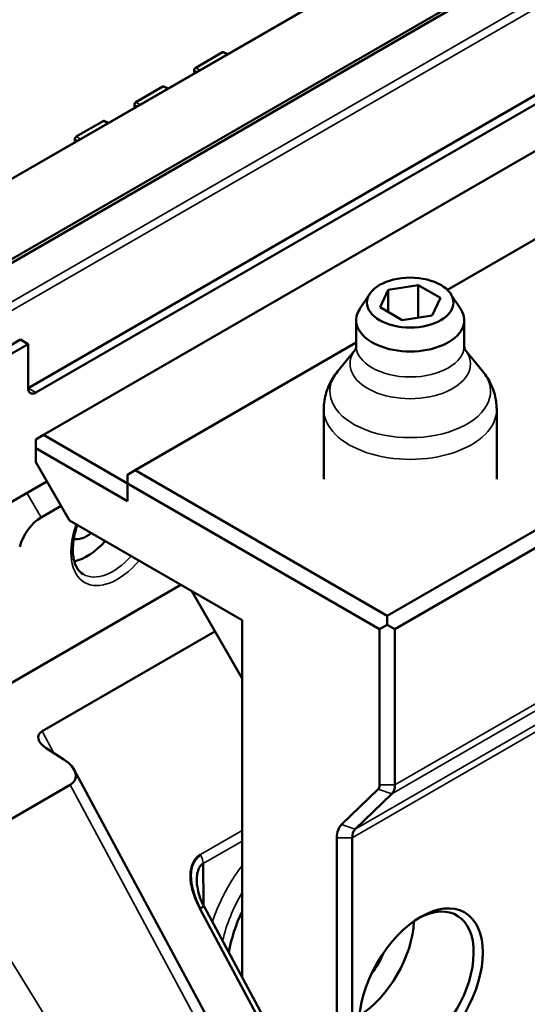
# Model space of a CAD drawing. Header units: millimetres. Extents: x 0 to 14369, y -869 to 2970.
# Tile 699 of 787: x 3604 to 3628, y 1817 to 1862. Entities that reach past the tile are written whole.
import ezdxf

# ---------------------------------------------------------------- set-up
doc = ezdxf.new("R2010")
doc.units = ezdxf.units.MM
doc.header["$LTSCALE"] = 10
doc.layers.add('Sichtbar (ISO)', color=7, linetype='Continuous', lineweight=50)
doc.layers.add('Sichtbar schmal (ISO)', color=7, linetype='Continuous', lineweight=35)

msp = doc.modelspace()

# ---------------------------------------------------------------- linework, layer by layer
at = {"layer": 'Sichtbar (ISO)'}
for p, q in [((3705.837, 1913.783), (3529.91, 1812.212)), ((3529.91, 1812.212), (3705.837, 1913.783)), ((3533.213, 1810.235), (3708.897, 1911.666)), ((3708.897, 1911.666), (3533.213, 1810.235)), ((3533.348, 1810.479), (3708.621, 1911.672)), ((3708.621, 1911.672), (3533.348, 1810.479)), ((3604.544, 1845.177), (3646.264, 1869.264)), ((3604.898, 1844.973), (3646.617, 1869.06)), ((3605.251, 1843.014), (3636.26, 1860.917)), ((3612.296, 1860.006), (3613.54, 1860.724)), ((3613.588, 1860.731), (3613.787, 1860.638)), ((3612.225, 1859.883), (3612.225, 1859.736)), ((3609.534, 1858.411), (3610.778, 1859.13)), ((3610.825, 1859.136), (3611.025, 1859.043)), ((3609.463, 1858.289), (3609.463, 1858.142)), ((3606.771, 1856.816), (3608.016, 1857.535)), ((3608.063, 1857.541), (3608.262, 1857.449)), ((3606.701, 1856.694), (3606.701, 1856.547)), ((3628.243, 1852.206), (3623.945, 1849.724)), ((3622.595, 1849.942), (3621.201, 1849.727)), ((3622.595, 1849.942), (3623.616, 1849.353)), ((3622.595, 1848.448), (3622.595, 1849.942)), ((3620.351, 1849.546), (3619.883, 1848.831)), ((3621.201, 1849.727), (3620.828, 1848.922)), ((3621.201, 1849.727), (3621.201, 1848.706)), ((3624.093, 1849.546), (3624.56, 1848.831)), ((3623.243, 1848.548), (3623.616, 1849.353)), ((3621.848, 1848.332), (3620.828, 1848.922)), ((3619.722, 1847.14), (3619.722, 1848.321)), ((3621.848, 1848.332), (3623.243, 1848.548)), ((3624.722, 1847.14), (3624.722, 1848.321)), ((3536.096, 1808.108), (3604.191, 1847.423)), ((3536.45, 1807.904), (3604.544, 1847.219)), ((3604.191, 1847.423), (3604.544, 1847.219)), ((3604.544, 1847.219), (3604.544, 1845.177)), ((3619.722, 1847.286), (3609.494, 1841.381)), ((3619.688, 1846.967), (3618.858, 1845.944)), ((3624.756, 1846.967), (3625.586, 1845.944)), ((3618.222, 1840.972), (3618.222, 1844.194)), ((3626.222, 1840.972), (3626.222, 1844.194)), ((3605.251, 1843.014), (3604.898, 1842.809)), ((3604.898, 1842.401), (3604.898, 1842.809)), ((3609.14, 1840.768), (3605.251, 1843.014)), ((3609.14, 1839.952), (3604.898, 1842.401)), ((3604.898, 1842.401), (3604.898, 1841.754)), ((3606.458, 1839.051), (3604.898, 1841.754)), ((3609.494, 1841.381), (3609.14, 1841.176)), ((3609.494, 1841.381), (3621.161, 1834.645)), ((3605.413, 1840.862), (3598.418, 1836.823)), ((3609.14, 1841.176), (3609.14, 1840.768)), ((3609.14, 1840.768), (3620.808, 1834.032)), ((3609.14, 1840.768), (3609.14, 1839.952)), ((3630.46, 1840.013), (3621.161, 1834.645)), ((3606.067, 1839.729), (3605.145, 1839.196)), ((3614.444, 1834.44), (3606.458, 1839.051)), ((3630.46, 1839.196), (3621.515, 1834.032)), ((3611.615, 1836.073), (3564.743, 1809.012)), ((3614.444, 1831.752), (3612.115, 1835.785)), ((3614.444, 1817.937), (3614.444, 1834.44)), ((3621.161, 1834.236), (3621.161, 1834.645)), ((3621.161, 1834.236), (3620.808, 1834.032)), ((3620.808, 1834.032), (3620.808, 1826.824)), ((3621.515, 1834.032), (3621.161, 1834.236)), ((3621.515, 1834.032), (3621.515, 1826.824)), ((3613.187, 1833.928), (3605.192, 1829.311)), ((3605.377, 1828.528), (3606.204, 1827.998)), ((3606.681, 1827.523), (3614.156, 1813.622)), ((3600.763, 1823.521), (3606.482, 1826.823)), ((3620.737, 1826.62), (3619.04, 1824.987)), ((3621.373, 1826.416), (3619.676, 1824.783)), ((3618.828, 1809.761), (3618.828, 1824.374)), ((3619.535, 1804.726), (3619.535, 1824.374)), ((3612.347, 1822.397), (3612.347, 1822.329)), ((3612.347, 1821.487), (3612.347, 1821.485)), ((3618.538, 1809.787), (3612.49, 1821.11)), ((3618.766, 1809.898), (3612.686, 1821.205))]:
    msp.add_line(p, q, dxfattribs=at)
for centre, major_axis, ratio, start_param, end_param in [((3613.54, 1860.643), (-0.0503, -0.0868), 0.576, 3.193295, 3.927727), ((3612.296, 1859.924), (0.0502, 0.0865), 0.5787, 0.788491, 2.356949), ((3610.778, 1859.048), (-0.0503, -0.0868), 0.576, 3.193295, 3.927727), ((3609.534, 1858.329), (0.0502, 0.0865), 0.5787, 0.788491, 2.356949), ((3608.016, 1857.453), (-0.0503, -0.0868), 0.576, 3.193295, 3.927727), ((3606.772, 1856.735), (0.0502, 0.0865), 0.5787, 0.788491, 2.356949), ((3622.222, 1848.321), (-2.5, 0), 0.57735, 5.921818, 9.786145), ((3604.898, 1845.381), (-0.25, -0.433), 0.57735, 5.497787, 7.068583), ((3605.145, 1837.972), (-0.75, -1.299), 0.57735, 3.926991, 5.13258), ((3607.267, 1839.646), (-0.8, -1.386), 0.57735, 0.212862, 0.958774), ((3607.267, 1839.646), (1.375, 2.382), 0.57735, 3.620344, 4.37156), ((3605.971, 1828.837), (-0.952, 0.271), 0.533749, 5.805365, 7.340333), ((3605.313, 1827.533), (1.428, -0.406), 0.533749, 5.80603, 7.339938), ((3620.454, 1827.028), (0.25, -0.433), 0.57735, 0.141897, 0.785398), ((3620.808, 1827.232), (0.5, -0.866), 0.57735, 0.141897, 0.785398), ((3619.888, 1823.762), (-0.75, 1.299), 0.57735, 0.141897, 0.785398), ((3620.242, 1823.966), (-0.5, 0.866), 0.57735, 0.141897, 0.785398), ((3622.505, 1817.539), (-1.875, -3.248), 0.57735, 5.537027, 10.170936), ((3612.14, 1820.911), (0.543, 0.292), 0.021381, 0.003971, 0.791922), ((3617.272, 1820.152), (2.5, 4.33), 0.57735, 1.712693, 2.128938), ((3619.747, 1819.131), (-1.875, -3.248), 0.57735, 0.832226, 2.309367), ((3619.747, 1819.131), (1, 1.732), 0.57735, 4.439168, 4.98561)]:
    msp.add_ellipse(centre, major_axis=major_axis, ratio=ratio, start_param=start_param, end_param=end_param, dxfattribs=at)
for centre, major_axis in [((3622.222, 1849.137), (-2, 0)), ((3622.717, 1817.416), (2.025, 3.507))]:
    msp.add_ellipse(centre, major_axis=major_axis, ratio=0.57735, dxfattribs=at)
for points, knots in [([(3619.685, 1846.962), (3619.685, 1846.962), (3619.687, 1846.964), (3619.693, 1846.978), (3619.698, 1846.99), (3619.708, 1847.023), (3619.713, 1847.044), (3619.72, 1847.09), (3619.722, 1847.115), (3619.722, 1847.14)], [0.4542533, 0.4542533, 0.4542533, 0.4542533, 0.5225087, 0.5225087, 0.6101386, 0.6101386, 0.6977684, 0.6977684, 0.7853982, 0.7853982, 0.7853982, 0.7853982]), ([(3624.722, 1847.14), (3624.722, 1847.115), (3624.724, 1847.09), (3624.731, 1847.044), (3624.736, 1847.023), (3624.746, 1846.99), (3624.751, 1846.978), (3624.757, 1846.964), (3624.759, 1846.962), (3624.759, 1846.962)], [3.9269908, 3.9269908, 3.9269908, 3.9269908, 4.0146206, 4.0146206, 4.1022504, 4.1022504, 4.1898802, 4.1898802, 4.2581357, 4.2581357, 4.2581357, 4.2581357]), ([(3618.222, 1844.194), (3618.222, 1844.329), (3618.232, 1844.464), (3618.272, 1844.728), (3618.302, 1844.858), (3618.379, 1845.106), (3618.425, 1845.226), (3618.531, 1845.453), (3618.59, 1845.56), (3618.718, 1845.762), (3618.786, 1845.856), (3618.858, 1845.944)], [5.4977871, 5.4977871, 5.4977871, 5.4977871, 5.5854169, 5.5854169, 5.6730468, 5.6730468, 5.7606766, 5.7606766, 5.8483064, 5.8483064, 5.9359362, 5.9359362, 5.9359362, 5.9359362]), ([(3625.586, 1845.944), (3625.658, 1845.856), (3625.726, 1845.762), (3625.854, 1845.56), (3625.913, 1845.453), (3626.019, 1845.226), (3626.065, 1845.106), (3626.142, 1844.858), (3626.171, 1844.728), (3626.212, 1844.464), (3626.222, 1844.329), (3626.222, 1844.194)], [1.9180455, 1.9180455, 1.9180455, 1.9180455, 2.0056753, 2.0056753, 2.0933051, 2.0933051, 2.1809349, 2.1809349, 2.2685647, 2.2685647, 2.3561945, 2.3561945, 2.3561945, 2.3561945]), ([(3606.819, 1838.842), (3606.803, 1838.795), (3606.788, 1838.748), (3606.692, 1838.436), (3606.641, 1838.176), (3606.602, 1837.697), (3606.613, 1837.477), (3606.688, 1837.099), (3606.752, 1836.941), (3606.907, 1836.709), (3606.994, 1836.628), (3607.094, 1836.57)], [5.82376, 5.82376, 5.82376, 5.82376, 5.878137, 5.878137, 6.18383, 6.18383, 6.486182, 6.486182, 6.790313, 6.790313, 7.068583, 7.068583, 7.068583, 7.068583]), ([(3612.49, 1821.11), (3612.475, 1821.139), (3612.46, 1821.167), (3612.446, 1821.195), (3612.431, 1821.224), (3612.417, 1821.253), (3612.404, 1821.282), (3612.376, 1821.34), (3612.35, 1821.398), (3612.325, 1821.457), (3612.3, 1821.515), (3612.276, 1821.575), (3612.253, 1821.634), (3612.231, 1821.693), (3612.21, 1821.753), (3612.19, 1821.813), (3612.152, 1821.932), (3612.12, 1822.051), (3612.096, 1822.172), (3612.084, 1822.231), (3612.074, 1822.29), (3612.067, 1822.349), (3612.059, 1822.406), (3612.054, 1822.464), (3612.051, 1822.522), (3612.049, 1822.578), (3612.048, 1822.635), (3612.051, 1822.69), (3612.053, 1822.744), (3612.059, 1822.798), (3612.067, 1822.851), (3612.082, 1822.955), (3612.108, 1823.055), (3612.145, 1823.148), (3612.164, 1823.195), (3612.185, 1823.24), (3612.209, 1823.282), (3612.234, 1823.325), (3612.261, 1823.366), (3612.292, 1823.404), (3612.323, 1823.442), (3612.357, 1823.478), (3612.394, 1823.511), (3612.413, 1823.528), (3612.433, 1823.544), (3612.453, 1823.559), (3612.463, 1823.567), (3612.474, 1823.575), (3612.484, 1823.582), (3612.495, 1823.589), (3612.506, 1823.597), (3612.516, 1823.604)], [0, 0, 0, 0, 0.0326785, 0.0326785, 0.0326785, 0.0654692, 0.0654692, 0.0654692, 0.1312053, 0.1312053, 0.1312053, 0.1969853, 0.1969853, 0.1969853, 0.2625755, 0.2625755, 0.2625755, 0.3920653, 0.3920653, 0.3920653, 0.455595, 0.455595, 0.455595, 0.517992, 0.517992, 0.517992, 0.5790918, 0.5790918, 0.5790918, 0.6390768, 0.6390768, 0.6390768, 0.7566162, 0.7566162, 0.7566162, 0.8151432, 0.8151432, 0.8151432, 0.874661, 0.874661, 0.874661, 0.9359935, 0.9359935, 0.9359935, 0.967619, 0.967619, 0.967619, 0.9837108, 0.9837108, 0.9837108, 0.9999994, 0.9999994, 0.9999994, 0.9999994]), ([(3612.64, 1823.185), (3612.631, 1823.179), (3612.622, 1823.173), (3612.614, 1823.166), (3612.605, 1823.16), (3612.597, 1823.153), (3612.589, 1823.146), (3612.573, 1823.133), (3612.558, 1823.119), (3612.544, 1823.104), (3612.518, 1823.077), (3612.494, 1823.046), (3612.473, 1823.013), (3612.454, 1822.982), (3612.437, 1822.948), (3612.423, 1822.913), (3612.41, 1822.879), (3612.4, 1822.844), (3612.391, 1822.808), (3612.377, 1822.752), (3612.366, 1822.694), (3612.359, 1822.636)], [0, 0, 0, 0, 0.0172849, 0.0172849, 0.0172849, 0.0341315, 0.0341315, 0.0341315, 0.066513, 0.066513, 0.066513, 0.1264635, 0.1264635, 0.1264635, 0.1813665, 0.1813665, 0.1813665, 0.2338398, 0.2338398, 0.2338398, 0.3147441, 0.3147441, 0.3147441, 0.3147441]), ([(3612.64, 1823.185), (3612.647, 1822.64), (3612.654, 1821.993), (3612.655, 1821.348), (3612.655, 1821.247)], [0.0000121, 0.0000121, 0.0000121, 0.0000121, 0.3333333, 0.3955887, 0.3955887, 0.3955887, 0.3955887]), ([(3612.359, 1822.636), (3612.351, 1822.569), (3612.347, 1822.501), (3612.346, 1822.412), (3612.346, 1822.392), (3612.346, 1822.357), (3612.347, 1822.341), (3612.347, 1822.325), (3612.347, 1822.323), (3612.347, 1822.321), (3612.347, 1822.32), (3612.347, 1822.319), (3612.347, 1822.319), (3612.347, 1822.318), (3612.347, 1822.318), (3612.347, 1822.318), (3612.347, 1822.318), (3612.347, 1822.318), (3612.347, 1822.318), (3612.347, 1822.318)], [0, 0, 0, 0, 0.02058854, 0.02058854, 0.02668663, 0.02668663, 0.03126159, 0.03126159, 0.03179558, 0.03179558, 0.03205336, 0.03205336, 0.0321177, 0.0321177, 0.03218252, 0.03218252, 0.03221485, 0.03221485, 0.03224082, 0.03224082, 0.03224082, 0.03224082]), ([(3612.347, 1822.321), (3612.347, 1822.321), (3612.347, 1822.321), (3612.347, 1822.321), (3612.347, 1822.321), (3612.347, 1822.319), (3612.348, 1822.316), (3612.348, 1822.309), (3612.349, 1822.303), (3612.35, 1822.29), (3612.35, 1822.283), (3612.353, 1822.26), (3612.355, 1822.243), (3612.363, 1822.181), (3612.369, 1822.135), (3612.397, 1821.971), (3612.423, 1821.855), (3612.502, 1821.588), (3612.56, 1821.437), (3612.647, 1821.262), (3612.663, 1821.232), (3612.68, 1821.204)], [0.0330338, 0.0330338, 0.0330338, 0.0330338, 0.0331213, 0.0331213, 0.0333816, 0.0333816, 0.034434, 0.034434, 0.0365188, 0.0365188, 0.0387135, 0.0387135, 0.0440072, 0.0440072, 0.0579475, 0.0579475, 0.0949349, 0.0949349, 0.1434239, 0.1434239, 0.1536422, 0.1536422, 0.1536422, 0.1536422])]:
    msp.add_open_spline(points, degree=3, knots=knots, dxfattribs=at)
at = {"layer": 'Sichtbar schmal (ISO)'}
for p, q in [((3707.13, 1908.844), (3534.98, 1809.453)), ((3534.98, 1809.453), (3707.13, 1908.844)), ((3707.234, 1908.495), (3535.083, 1809.104)), ((3535.084, 1809.104), (3707.234, 1908.495)), ((3613.54, 1860.724), (3613.759, 1860.622)), ((3612.486, 1859.887), (3612.296, 1860.006)), ((3612.347, 1859.807), (3612.225, 1859.883)), ((3610.778, 1859.13), (3610.997, 1859.028)), ((3609.585, 1858.212), (3609.463, 1858.289)), ((3609.724, 1858.292), (3609.534, 1858.411)), ((3608.016, 1857.535), (3608.235, 1857.433)), ((3606.962, 1856.698), (3606.771, 1856.816)), ((3606.823, 1856.618), (3606.701, 1856.694)), ((3604.898, 1844.973), (3604.544, 1845.177)), ((3605.145, 1839.196), (3604.491, 1840.329)), ((3621.515, 1826.824), (3630.46, 1831.988)), ((3630.318, 1831.58), (3621.373, 1826.416)), ((3619.676, 1824.783), (3628.621, 1829.947)), ((3628.48, 1829.539), (3619.535, 1824.374)), ((3605.737, 1828.297), (3605.192, 1829.311)), ((3613.699, 1813.4), (3606.482, 1826.823)), ((3620.808, 1826.824), (3621.515, 1826.824)), ((3621.373, 1826.416), (3620.737, 1826.62)), ((3619.04, 1824.987), (3619.676, 1824.783)), ((3612.516, 1823.603), (3614.444, 1824.717)), ((3614.444, 1824.227), (3612.64, 1823.185)), ((3619.535, 1824.374), (3618.828, 1824.374)), ((3608.778, 1810.56), (3600.763, 1823.521)), ((3612.516, 1821.124), (3612.49, 1821.11)), ((3614.444, 1818.11), (3614.35, 1818.11))]:
    msp.add_line(p, q, dxfattribs=at)
for centre, major_axis, start_param, end_param in [((3622.222, 1846.3), (2.785, 0), 2.714249, 6.710529), ((3622.222, 1847.14), (2.5, 0), 3.141593, 6.283185), ((3622.222, 1845.034), (-3.715, 0), 5.845036, 9.862927), ((3622.222, 1844.194), (-4, 0), 0, 3.141593), ((3608.681, 1838.829), (-1.525, -2.641), 5.018539, 7.547832), ((3608.469, 1838.952), (-1.375, -2.382), 0, 1.229967), ((3612.216, 1823.43), (-0.3, 0.52), 4.638882, 4.712183), ((3612.216, 1823.43), (-0.3, 0.52), 3.926991, 4.638882), ((3616.919, 1820.356), (2.5, 4.33), 1.560796, 2.055659)]:
    msp.add_ellipse(centre, major_axis=major_axis, ratio=0.57735, start_param=start_param, end_param=end_param, dxfattribs=at)
for points, knots in [([(3612.537, 1823.565), (3612.526, 1823.558), (3612.505, 1823.544), (3612.464, 1823.514), (3612.398, 1823.459), (3612.315, 1823.371), (3612.236, 1823.252), (3612.157, 1823.079), (3612.109, 1822.884), (3612.091, 1822.674), (3612.094, 1822.509), (3612.11, 1822.339), (3612.149, 1822.108), (3612.209, 1821.872), (3612.288, 1821.638), (3612.355, 1821.463), (3612.418, 1821.32), (3612.473, 1821.207), (3612.502, 1821.152), (3612.516, 1821.124)], [0, 0, 0, 0, 0.015623, 0.031247, 0.062495, 0.12499, 0.187485, 0.249981, 0.374971, 0.437466, 0.499962, 0.562457, 0.624952, 0.749943, 0.812438, 0.874933, 0.937428, 0.968676, 1, 1, 1, 1]), ([(3613.067, 1820.499), (3613.246, 1821.022), (3613.485, 1821.568), (3613.783, 1822.091), (3613.982, 1822.44), (3614.207, 1822.778), (3614.444, 1823.093)], [0.3030027, 0.3030027, 0.3030027, 0.3030027, 0.5, 0.5, 0.5, 0.6311915, 0.6311915, 0.6311915, 0.6311915])]:
    msp.add_open_spline(points, degree=3, knots=knots, dxfattribs=at)

doc.saveas('drawing.dxf')
